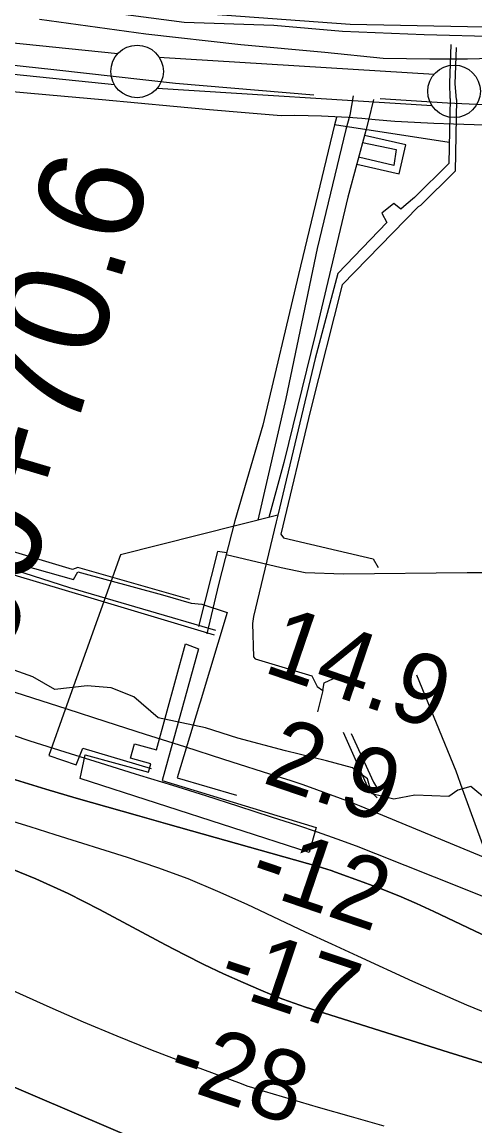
# Model space of a CAD drawing. Extents: x 3677843 to 3715951, y 511991 to 537744.
# Drawn here: x 3711498 to 3711929, y 521837 to 522887 of the extents above; entities that cross this region are included whole.
import ezdxf

# ---------------------------------------------------------------- set-up
doc = ezdxf.new("R2010")
doc.units = 0
for name, color, linetype in [('V-CHAN-DOCK', 7, 'Continuous'), ('V-CHAN-NAID', 7, 'Continuous'), ('V-FLOD-BASE', 7, 'Continuous'), ('V-LEVE-TOET', 7, 'Continuous'), ('V-RIVR-EDGE', 7, 'Continuous'), ('V-RIVR-RANG', 7, 'Continuous'), ('V-ROAD-CNTR', 7, 'Continuous'), ('V-SITE-OTLN', 7, 'Continuous'), ('V-SURV-IDEN', 7, 'Continuous'), ('V-SURV-LINE', 7, 'Continuous'), ('V-TOPO-DPTH', 7, 'Continuous'), ('V-TOPO-MINR', 7, 'Continuous'), ('V-TOPO-WATR', 7, 'Continuous'), ('V-UTIL-LINE', 7, 'Continuous')]:
    doc.layers.add(name, color=color, linetype=linetype)

msp = doc.modelspace()

# ---------------------------------------------------------------- linework, layer by layer
at = {"layer": 'V-CHAN-DOCK'}
msp.add_lwpolyline([(3711665.6, 522290.9), (3711631.1, 522165.8), (3711777.4, 522120.8), (3711771, 522097.1), (3711553, 522167.7), (3711557.7, 522190.1), (3711618, 522173.5), (3711620.2, 522181.5), (3711601, 522186.8), (3711604.8, 522200.6), (3711625.6, 522194.9), (3711653.3, 522295.6), (3711665.6, 522290.9)], dxfattribs=at)
at = {"layer": 'V-FLOD-BASE'}
for points in [[(3711107.5, 522883.5), (3711234.3, 522872.4), (3711378.7, 522858.1), (3711527.8, 522841.9), (3711643.8, 522828.9), (3711775.4, 522817.9)], [(3711838.4, 522814.2), (3711902.7, 522810.1), (3711943.9, 522808.4), (3712024.4, 522808.1), (3712120, 522808.8), (3712235, 522808.6)]]:
    msp.add_lwpolyline(points, dxfattribs=at)
at = {"layer": 'V-LEVE-TOET'}
for points in [[(3711978, 522853.3), (3711921.7, 522851.8), (3711885.7, 522851.7), (3711841.2, 522852.5), (3711785.9, 522858.1), (3711705.9, 522865.4), (3711615.4, 522875.6), (3711514.1, 522889.6)], [(3711947.5, 522789), (3711928, 522789.3), (3711908.4, 522789.9), (3711889.7, 522790.6), (3711871, 522791.5), (3711852.3, 522792.6), (3711833.6, 522794), (3711820.9, 522795.2), (3711808.1, 522796.2), (3711795.4, 522797), (3711782.6, 522797.6), (3711769.8, 522798), (3711757, 522798.1), (3711744.2, 522798), (3711710.1, 522800.7), (3711676, 522803.5), (3711641.9, 522806.6), (3711607.8, 522809.8), (3711573.8, 522813.2), (3711523.9, 522817.4), (3711474.1, 522821.9)]]:
    msp.add_lwpolyline(points, dxfattribs=at)
at = {"layer": 'V-RIVR-EDGE'}
msp.add_lwpolyline([(3711941.7, 522146), (3711924.9, 522159.9), (3711912.3, 522156.3), (3711903.9, 522150.3), (3711871.5, 522151.6), (3711851.6, 522148), (3711830.6, 522152.9), (3711826.5, 522167.3), (3711812.1, 522177.6), (3711787.5, 522184.2), (3711748.5, 522193.9), (3711702.9, 522206), (3711672.3, 522215.7), (3711627.3, 522225.4), (3711603.9, 522245.3), (3711582.4, 522253.8), (3711559.5, 522255.6), (3711528.9, 522252.1), (3711507.9, 522264.1), (3711458.8, 522281.7)], dxfattribs=at)
at = {"layer": 'V-ROAD-CNTR'}
msp.add_lwpolyline([(3712294, 522877.6), (3712146.2, 522878.9), (3711921.7, 522882.6), (3711809.8, 522884.8), (3711675.2, 522894.7), (3711519.4, 522913.4), (3711326, 522937.4), (3711295.4, 522943)], dxfattribs=at)
at = {"layer": 'V-SITE-OTLN'}
for p, q in [((3711651.8, 522886.7), (3711550.4, 522900)), ((3711737.3, 522883.9), (3711651.8, 522886.7)), ((3711802.7, 522878.2), (3711737.3, 522883.9)), ((3711880.5, 522874.8), (3711802.7, 522878.2)), ((3712015.5, 522871.6), (3711880.5, 522874.8))]:
    msp.add_line(p, q, dxfattribs=at)
at = {"layer": 'V-SURV-LINE'}
for points in [[(3710861.4, 522931.7), (3711588.7, 522857.1)], [(3711585.6, 522827.2), (3710858.4, 522901.9)], [(3711627.9, 522853.8), (3711889.8, 522837.4)], [(3711887.9, 522807.5), (3711626.1, 522823.9)]]:
    msp.add_lwpolyline(points, dxfattribs=at)
for centre in [(3711607.1, 522840.1), (3711908.8, 522821.2)]:
    msp.add_circle(centre, 25, dxfattribs=at)
at = {"layer": 'V-TOPO-DPTH'}
for points in [[(3712133.7, 522011.1), (3711831.7, 522136.3), (3711820.5, 522140.9), (3711809.4, 522145.3), (3711798.1, 522149.5), (3711786.9, 522153.7), (3711775.5, 522157.7), (3711764.2, 522161.7), (3711752.8, 522165.5), (3711741.4, 522169.2), (3711689.7, 522185.7), (3711652.4, 522197.6), (3711615.1, 522209.5), (3711577.8, 522221.5), (3711540.6, 522233.4), (3710511.5, 522563)], [(3711963.8, 522005.9), (3711928.1, 522022.8), (3711889.7, 522041.1), (3711873.1, 522048.7), (3711856.3, 522055.9), (3711839.3, 522062.7), (3711822.2, 522069.1), (3711796, 522078.6), (3711791.9, 522080), (3711787.8, 522081.4), (3711783.6, 522082.7), (3711779.4, 522083.9), (3711636.5, 522124), (3711607.4, 522132.2), (3711578.3, 522140.6), (3711549.2, 522149), (3711520.2, 522157.5), (3711491.3, 522166.3), (3711462.4, 522175.3), (3711433.6, 522184.7), (3711405, 522194.3), (3710686.6, 522439.8)], [(3710686.6, 522439.8), (3711405, 522194.3), (3711433.6, 522184.7), (3711462.4, 522175.3), (3711491.3, 522166.3), (3711520.2, 522157.5), (3711549.2, 522149), (3711578.3, 522140.6), (3711607.4, 522132.2), (3711636.5, 522124), (3711779.4, 522083.9), (3711783.6, 522082.7), (3711787.8, 522081.4), (3711791.9, 522080), (3711796, 522078.6), (3711822.2, 522069.1), (3711839.3, 522062.7), (3711856.3, 522055.9), (3711873.1, 522048.7), (3711889.7, 522041.1), (3711928.1, 522022.8), (3711963.8, 522005.9)], [(3710756.7, 522220.5), (3710800.2, 522196), (3710843.7, 522171.4), (3710887.2, 522146.7), (3710946.8, 522113), (3710960.6, 522105.4), (3710974.5, 522097.9), (3710988.5, 522090.8), (3711002.7, 522083.7), (3711023.9, 522073.4), (3711027.5, 522071.7), (3711031.1, 522070.1), (3711034.8, 522068.4), (3711038.4, 522066.8), (3711688.9, 521789.1), (3712184.4, 521580.6)], [(3710756.7, 522220.5), (3710800.2, 522196), (3710843.7, 522171.4), (3710887.2, 522146.7), (3710946.8, 522113), (3710960.6, 522105.4), (3710974.5, 522097.9), (3710988.5, 522090.8), (3711002.7, 522083.7), (3711023.9, 522073.4), (3711027.5, 522071.7), (3711031.1, 522070.1), (3711034.8, 522068.4), (3711038.4, 522066.8), (3711688.9, 521789.1), (3712184.4, 521580.6)], [(3711479.8, 522084.8), (3711510.9, 522072.2), (3711541.4, 522058.1), (3711571.4, 522042.9), (3711634.2, 522009.3), (3711652.4, 521999.8), (3711670.7, 521990.7), (3711689.3, 521981.9), (3711708, 521973.5), (3711724.9, 521966.1), (3711735.4, 521961.8), (3711745.9, 521957.6), (3711756.6, 521953.8), (3711767.4, 521950.2), (3711903.2, 521907.4), (3711982, 521882.7)], [(3711479.8, 522084.8), (3711510.9, 522072.2), (3711541.4, 522058.1), (3711571.4, 522042.9), (3711634.2, 522009.3), (3711652.4, 521999.8), (3711670.7, 521990.7), (3711689.3, 521981.9), (3711708, 521973.5), (3711724.9, 521966.1), (3711735.4, 521961.8), (3711745.9, 521957.6), (3711756.6, 521953.8), (3711767.4, 521950.2), (3711903.2, 521907.4), (3711982, 521882.7)], [(3711842.4, 521836.7), (3711811.1, 521845.6), (3711779.8, 521854.6), (3711728.3, 521869.7), (3711722.8, 521871.4), (3711717.3, 521873.2), (3711711.9, 521875), (3711706.5, 521877), (3711652.4, 521897.2), (3711620.1, 521909.6), (3711588, 521922.4), (3711556.1, 521935.9), (3711524.4, 521949.7), (3711373.3, 522017.5)], [(3711842.4, 521836.7), (3711811.1, 521845.6), (3711779.8, 521854.6), (3711728.3, 521869.7), (3711722.8, 521871.4), (3711717.3, 521873.2), (3711711.9, 521875), (3711706.5, 521877), (3711652.4, 521897.2), (3711620.1, 521909.6), (3711588, 521922.4), (3711556.1, 521935.9), (3711524.4, 521949.7), (3711373.3, 522017.5)]]:
    msp.add_lwpolyline(points, dxfattribs=at)
at = {"layer": 'V-TOPO-MINR'}
for points in [[(3711978.2, 522038.5), (3711918.1, 522062.7), (3711834.2, 522096), (3711815.9, 522103.1), (3711797.4, 522110), (3711778.9, 522116.5), (3711760.2, 522122.7), (3711735.1, 522130.9), (3711703.8, 522141), (3711672.4, 522151), (3711641, 522160.8), (3711609.6, 522170.5), (3711605.6, 522171.7), (3711572.2, 522182), (3711538.8, 522192.5), (3711505.5, 522203.2), (3711472.2, 522214.1), (3710597.7, 522502.8)], [(3711963.8, 522005.9), (3711928.1, 522022.8), (3711889.7, 522041.1), (3711873.1, 522048.7), (3711856.3, 522055.9), (3711839.3, 522062.7), (3711822.2, 522069.1), (3711796, 522078.6), (3711791.9, 522080), (3711787.8, 522081.4), (3711783.6, 522082.7), (3711779.4, 522083.9), (3711636.5, 522124), (3711607.4, 522132.2), (3711578.3, 522140.6), (3711549.2, 522149), (3711520.2, 522157.5), (3711491.3, 522166.3), (3711462.4, 522175.3), (3711433.6, 522184.7), (3711405, 522194.3), (3710686.6, 522439.8)], [(3711973, 521930.8), (3711921.1, 521952.1), (3711869.7, 521974.6), (3711817.3, 521998.5), (3711792.4, 522010), (3711767.5, 522021.5), (3711742.7, 522033.1), (3711717.9, 522044.8), (3711712, 522047.6), (3711684, 522060.2), (3711655.7, 522072), (3711627, 522082.6), (3711597.9, 522092.5), (3711529.3, 522114.1), (3711505.5, 522121.6), (3711481.6, 522128.9), (3711457.7, 522136.1), (3711433.7, 522143.3), (3711409.8, 522150.5), (3711386, 522158), (3711362.3, 522165.9), (3711338.7, 522174.1), (3710779.2, 522373.1), (3710726, 522393)], [(3712184.4, 521580.6), (3711688.9, 521789.1), (3711038.4, 522066.8), (3711034.8, 522068.4), (3711031.1, 522070.1), (3711027.5, 522071.7), (3711023.9, 522073.4), (3711002.7, 522083.7), (3710988.5, 522090.8), (3710974.5, 522097.9), (3710960.6, 522105.4), (3710946.8, 522113), (3710887.2, 522146.7), (3710843.7, 522171.4), (3710800.2, 522196), (3710756.7, 522220.5)], [(3711982, 521882.7), (3711903.2, 521907.4), (3711767.4, 521950.2), (3711756.6, 521953.8), (3711745.9, 521957.6), (3711735.4, 521961.8), (3711724.9, 521966.1), (3711708, 521973.5), (3711689.3, 521981.9), (3711670.7, 521990.7), (3711652.4, 521999.8), (3711634.2, 522009.3), (3711571.4, 522042.9), (3711541.4, 522058.1), (3711510.9, 522072.2), (3711479.8, 522084.8)], [(3711842.4, 521836.7), (3711811.1, 521845.6), (3711779.8, 521854.6), (3711728.3, 521869.7), (3711722.8, 521871.4), (3711717.3, 521873.2), (3711711.9, 521875), (3711706.5, 521877), (3711652.4, 521897.2), (3711620.1, 521909.6), (3711588, 521922.4), (3711556.1, 521935.9), (3711524.4, 521949.7), (3711373.3, 522017.5)]]:
    msp.add_lwpolyline(points, dxfattribs=at)
at = {"layer": 'V-TOPO-WATR'}
msp.add_lwpolyline([(3712133.7, 522011.1), (3711831.7, 522136.3), (3711820.5, 522140.9), (3711809.4, 522145.3), (3711798.1, 522149.5), (3711786.9, 522153.7), (3711775.5, 522157.7), (3711764.2, 522161.7), (3711752.8, 522165.5), (3711741.4, 522169.2), (3711689.7, 522185.7), (3711652.4, 522197.6), (3711615.1, 522209.5), (3711577.8, 522221.5), (3711540.6, 522233.4), (3710511.5, 522563)], dxfattribs=at)
at = {"layer": 'V-UTIL-LINE'}
msp.add_line((3711904.2, 522772.4), (3711795.1, 522789.3), dxfattribs=at)
for points in [[(3711905.1, 522814.4), (3711904.8, 522828.9), (3711905.9, 522865.8)], [(3711911.2, 522813.5), (3711910, 522828.3), (3711911.1, 522862.9)], [(3711812.8, 522817), (3711809.5, 522798.6), (3711805.8, 522784.8), (3711778.6, 522671.7), (3711748.6, 522529.1), (3711722, 522413.2)], [(3711905.1, 522814.4), (3711903.8, 522752.4), (3711871.2, 522720.2), (3711863.2, 522713.5), (3711858, 522709.2), (3711851.4, 522714.4), (3711840, 522705.4), (3711844.8, 522696.4), (3711798.1, 522648), (3711776.5, 522567.1), (3711741, 522418), (3711739.5, 522411.7), (3711717.9, 522321.8), (3711717, 522315.1), (3711718, 522283.4), (3711719.4, 522281.5), (3711773.4, 522265.1), (3711778.6, 522255.2), (3711783.9, 522251.4), (3711778.7, 522231)], [(3711832.2, 522813.3), (3711827.5, 522793.9), (3711824.7, 522783.9), (3711807.8, 522720.5), (3711776.9, 522590.7), (3711746.9, 522468.1), (3711732.4, 522415.8)], [(3711911.2, 522813.5), (3711910, 522745.3), (3711876.9, 522712.6), (3711874.6, 522711.2), (3711802.3, 522637.2), (3711772.3, 522517.8), (3711743.8, 522399.9), (3711746.6, 522396.6), (3711797.7, 522384.4), (3711831.8, 522376.5), (3711836.6, 522368.4)], [(3711796.8, 522796.2), (3711795.1, 522789.3), (3711760.7, 522647), (3711726.9, 522503.5), (3711700.2, 522412.6), (3711684.7, 522352), (3711673.5, 522305.1)], [(3711816.2, 522751.8), (3711856.5, 522742.7), (3711862.9, 522770.4), (3711823.4, 522779.1)], [(3711821.7, 522772.6), (3711853.7, 522765.7), (3711851.4, 522750.7), (3711818, 522758.7)], [(3711657.3, 522337.7), (3711550.7, 522368.2), (3711545.5, 522366.3), (3711433.3, 522400.1), (3711251.9, 522454.1), (3711155.3, 522482.3), (3711089.5, 522502), (3711088, 522502.9), (3711053, 522513.7), (3711048.7, 522512.8), (3710995.2, 522526.9), (3710896.2, 522553.6), (3710768.8, 522592.1), (3710657.1, 522625.9), (3710653.3, 522627.3), (3710560.9, 522657.4), (3710556.2, 522658.8), (3710420.7, 522699.2)], [(3710410.5, 522679), (3710525, 522642.2), (3710549.1, 522634.6), (3710549.1, 522634.6), (3710646.7, 522605.1), (3710650, 522604.6), (3710755.6, 522571.2), (3710902, 522526.6), (3710927.1, 522518.2), (3710929, 522524.8), (3711038.4, 522491), (3711136.9, 522460), (3711137.3, 522463.3), (3711273.3, 522421), (3711416.3, 522383), (3711563.1, 522339.4), (3711680.6, 522304.2)], [(3711682, 522308.4), (3711543.2, 522348.8), (3711429.1, 522385.4), (3711276.6, 522428.6), (3711147.7, 522468.1), (3711151, 522474.7), (3711317.3, 522424.5), (3711497.2, 522370.9), (3711546.5, 522356.9), (3711550.7, 522364), (3711631.2, 522342.4), (3711658.7, 522334.4)], [(3711741, 522418), (3711591.4, 522380.2), (3711569.3, 522319), (3711538.8, 522233.3), (3711523.2, 522189.3)], [(3711692.5, 522382.3), (3711683.6, 522383.5), (3711665.5, 522312.1)], [(3711692, 522380.7), (3711744.3, 522368.2), (3711767, 522363.5), (3711803.5, 522362.2), (3711921.3, 522363.4), (3711965.8, 522363.5)], [(3711658.7, 522334.4), (3711668.7, 522333.5), (3711692.8, 522325.5), (3711667, 522240.2), (3711666.5, 522238.4), (3711645.4, 522168.3), (3711701.7, 522151.8)], [(3711783.9, 522251.4), (3711785.3, 522258.5), (3711794.2, 522262.8)], [(3711873.1, 522266), (3711910.5, 522174.8), (3711916.4, 522157.7), (3711941.9, 522088.2)], [(3711803.1, 522211.6), (3711827.4, 522157.5), (3711835.7, 522149.2)], [(3711810.8, 522210.5), (3711832.1, 522164), (3711837.4, 522155.1)], [(3711523.2, 522189.3), (3711549.2, 522180.4), (3711555.6, 522196.3), (3711620.5, 522177)]]:
    msp.add_lwpolyline(points, dxfattribs=at)

# ---------------------------------------------------------------- texts
at = {"layer": 'V-CHAN-NAID'}
for s, p in [('CHALMETTE REFINING', (3711093.9, 522463.4)), ('NO. 2 (89.0) (4)', (3711211.3, 522410.6))]:
    msp.add_text(s, height=100, rotation=67.0595, dxfattribs=at).set_placement(p)
at = {"layer": 'V-RIVR-RANG'}
for s, rotation, p in [('14.9', 341.1683, (3711725.7, 522269.4)), ('14.9', 341.1683, (3711725.7, 522269.4)), ('2.9', 341.1683, (3711725.1, 522164)), ('2.9', 341.1683, (3711725.1, 522164)), ('-12', 341.1683, (3711710.6, 522063.3)), ('-12', 341.1683, (3711710.6, 522063.3)), ('-17', 341.452, (3711681.1, 521967.3)), ('-28', 341.452, (3711632.5, 521878.2))]:
    msp.add_text(s, height=67, rotation=rotation, dxfattribs=at).set_placement(p)
at = {"layer": 'V-SURV-IDEN'}
msp.add_text('160+70.6', height=100, rotation=73.4398, dxfattribs=at).set_placement((3711461.1, 522204.2))

doc.saveas('drawing.dxf')
